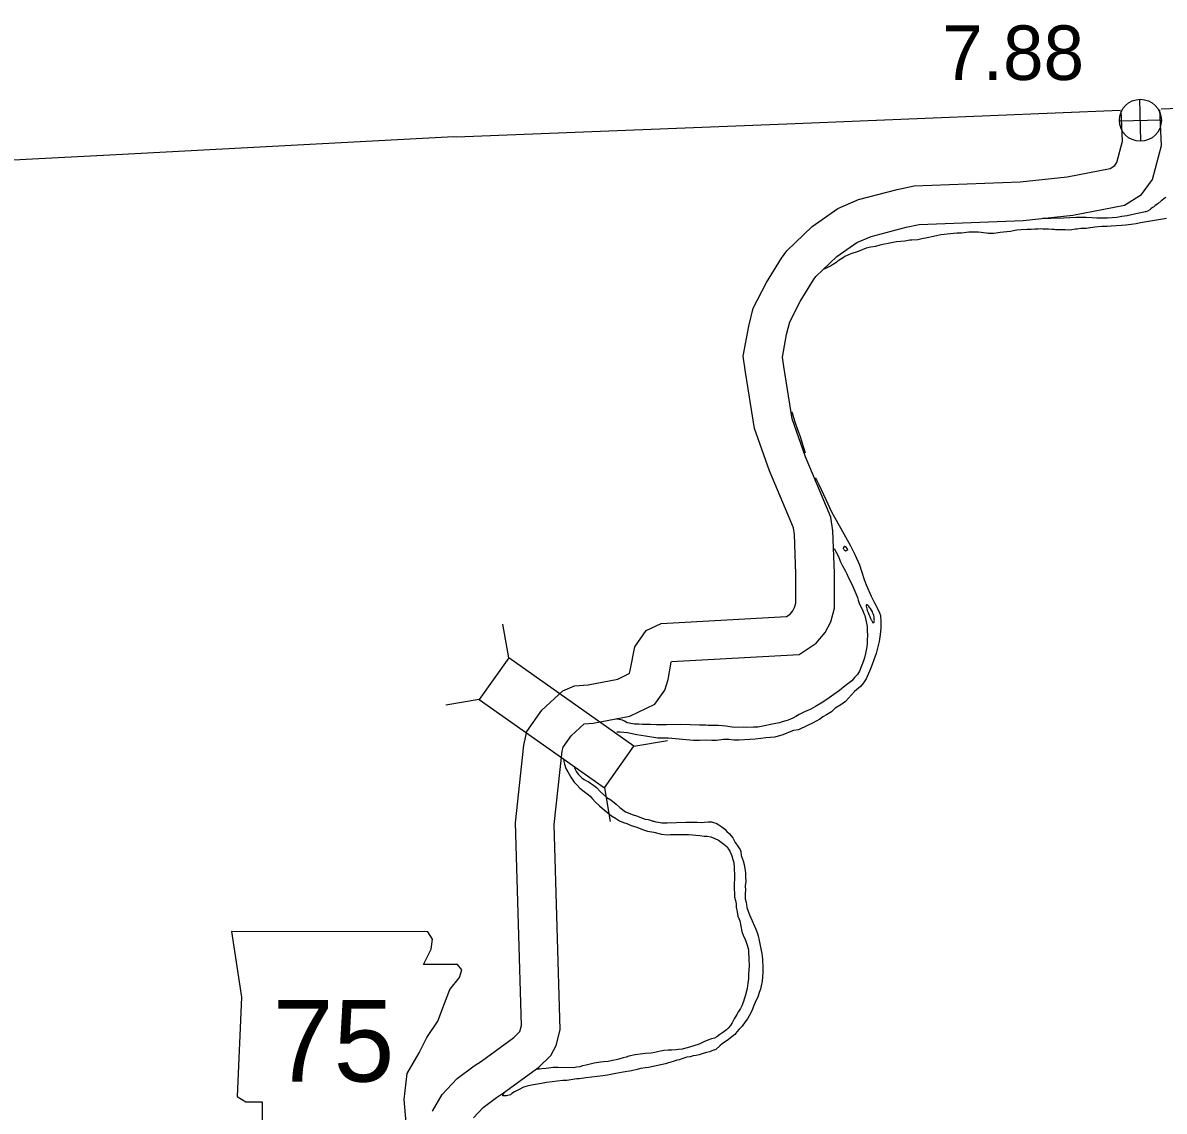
# Model space of a CAD drawing. Extents: x -939622 to -934222, y 1383701 to 1385301.
# Drawn here: x -935707.78 to -935681.24, y 1384533.37 to 1384558.68 of the extents above; entities that cross this region are included whole.
import ezdxf

# ---------------------------------------------------------------- set-up
doc = ezdxf.new("R2010")
doc.units = 0
for name, color, linetype in [('Level 10', 7, 'Continuous'), ('Level 2', 7, 'Continuous'), ('Level 20', 7, 'Continuous'), ('Level 21', 7, 'Continuous'), ('Level 25', 7, 'Continuous'), ('Level 26', 7, 'Continuous'), ('Level 9', 7, 'Continuous')]:
    doc.layers.add(name, color=color, linetype=linetype)

msp = doc.modelspace()

# ---------------------------------------------------------------- linework, layer by layer
at = {"layer": 'Level 10'}
for points in [[(-935689.806, 1384545.185), (-935689.804, 1384545.863), (-935689.84, 1384546.779), (-935689.864, 1384546.937), (-935690.422, 1384548.264), (-935690.767, 1384549.246), (-935690.979, 1384550.552), (-935691.029, 1384550.924), (-935690.902, 1384551.624), (-935690.795, 1384552.045), (-935690.491, 1384552.638), (-935690.141, 1384553.208), (-935690.013, 1384553.379), (-935689.424, 1384553.941), (-935688.833, 1384554.361), (-935688.347, 1384554.569), (-935687.452, 1384554.802), (-935687.055, 1384554.89), (-935684.586, 1384554.982), (-935683.497, 1384555.1), (-935682.498, 1384555.295), (-935682.391, 1384555.362), (-935682.339, 1384555.433), (-935682.209, 1384555.925), (-935682.242, 1384556.636)], [(-935688.907, 1384545.066), (-935688.904, 1384545.879), (-935688.943, 1384546.863), (-935688.99, 1384547.182), (-935689.582, 1384548.588), (-935689.892, 1384549.469), (-935690.088, 1384550.684), (-935690.118, 1384550.904), (-935690.022, 1384551.433), (-935689.948, 1384551.725), (-935689.706, 1384552.197), (-935689.396, 1384552.702), (-935689.338, 1384552.78), (-935688.85, 1384553.245), (-935688.39, 1384553.572), (-935688.055, 1384553.715), (-935687.241, 1384553.927), (-935686.94, 1384553.994), (-935684.52, 1384554.083), (-935683.362, 1384554.21), (-935682.163, 1384554.443), (-935681.765, 1384554.691), (-935681.512, 1384555.04), (-935681.303, 1384555.829), (-935681.342, 1384556.657)], [(-935698.257, 1384533.364), (-935698.029, 1384533.755), (-935697.683, 1384534.122), (-935697.285, 1384534.422), (-935697.116, 1384534.532), (-935696.364, 1384535.078), (-935696.23, 1384535.208), (-935696.225, 1384535.218), (-935696.189, 1384535.36), (-935696.327, 1384540.07), (-935696.13, 1384541.881), (-935696.064, 1384542.195), (-935695.711, 1384542.696), (-935695.227, 1384543.142), (-935694.957, 1384543.262), (-935694.639, 1384543.286), (-935693.947, 1384543.418), (-935693.682, 1384543.543), (-935693.674, 1384543.554), (-935693.656, 1384543.616), (-935693.554, 1384544.17), (-935693.287, 1384544.543), (-935692.94, 1384544.71), (-935690.021, 1384544.872), (-935689.939, 1384544.928), (-935689.875, 1384545.004), (-935689.834, 1384545.079), (-935689.806, 1384545.185)], [(-935697.304, 1384533.213), (-935697.081, 1384533.449), (-935696.767, 1384533.685), (-935696.605, 1384533.791), (-935695.782, 1384534.388), (-935695.501, 1384534.662), (-935695.38, 1384534.891), (-935695.285, 1384535.26), (-935695.426, 1384540.035), (-935695.24, 1384541.739), (-935695.221, 1384541.829), (-935695.03, 1384542.099), (-935694.73, 1384542.376), (-935694.521, 1384542.392), (-935693.666, 1384542.555), (-935693.084, 1384542.83), (-935692.852, 1384543.157), (-935692.779, 1384543.409), (-935692.706, 1384543.809), (-935692.696, 1384543.822), (-935689.725, 1384543.988), (-935689.332, 1384544.251), (-935689.125, 1384544.497), (-935688.991, 1384544.748), (-935688.907, 1384545.066)]]:
    msp.add_lwpolyline(points, dxfattribs=at)
at = {"layer": 'Level 2'}
for points in [[(-935682.26, 1384556.639), (-935689.819, 1384556.332), (-935697.697, 1384556.023), (-935697.76, 1384556.027), (-935705.759, 1384555.604), (-935713.703, 1384555.19), (-935713.797, 1384555.195), (-935722.145, 1384554.83), (-935722.27, 1384558.682), (-935728.602, 1384558.507)], [(-935672.343, 1384521.513), (-935672.545, 1384524.943), (-935672.548, 1384524.976), (-935672.874, 1384532.941), (-935673.089, 1384541.071), (-935673.369, 1384548.949), (-935673.707, 1384556.958), (-935681.312, 1384556.676)]]:
    msp.add_lwpolyline(points, dxfattribs=at)
at = {"layer": 'Level 20'}
for p, q in [((-935696.483, 1384543.911), (-935696.618, 1384544.691)), ((-935697.169, 1384542.94), (-935697.949, 1384542.806)), ((-935693.572, 1384541.854), (-935692.792, 1384541.989)), ((-935694.258, 1384540.884), (-935694.123, 1384540.103))]:
    msp.add_line(p, q, dxfattribs=at)
msp.add_lwpolyline([(-935697.169, 1384542.94), (-935694.258, 1384540.884), (-935693.572, 1384541.854), (-935696.483, 1384543.911)], close=True, dxfattribs=at)
at = {"layer": 'Level 21'}
msp.add_lwpolyline([(-935702.928, 1384537.541), (-935702.7, 1384536.018), (-935702.801, 1384533.709), (-935702.598, 1384533.582), (-935702.218, 1384533.582), (-935702.218, 1384532.77), (-935699.02, 1384532.77), (-935698.868, 1384533.1), (-935698.919, 1384533.633), (-935698.843, 1384534.242), (-935698.563, 1384534.724), (-935698.386, 1384535.079), (-935698.132, 1384535.46), (-935697.98, 1384535.866), (-935697.853, 1384536.196), (-935697.625, 1384536.475), (-935697.574, 1384536.653), (-935697.675, 1384536.78), (-935698.462, 1384536.78), (-935698.284, 1384537.135), (-935698.259, 1384537.363), (-935698.364, 1384537.539)], close=True, dxfattribs=at)
at = {"layer": 'Level 26'}
for p, q in [((-935681.783, 1384555.925), (-935681.805, 1384556.902)), ((-935682.282, 1384556.402), (-935681.306, 1384556.425))]:
    msp.add_line(p, q, dxfattribs=at)
msp.add_circle((-935681.794, 1384556.414), 0.488, dxfattribs=at)
at = {"layer": 'Level 9'}
for points in [[(-935681.201, 1384554.618), (-935681.241, 1384554.597), (-935681.294, 1384554.545), (-935681.309, 1384554.54), (-935681.388, 1384554.471), (-935681.446, 1384554.434), (-935681.457, 1384554.427), (-935681.491, 1384554.397), (-935681.511, 1384554.387), (-935681.548, 1384554.354), (-935681.576, 1384554.331), (-935681.628, 1384554.3), (-935681.669, 1384554.288), (-935681.681, 1384554.284), (-935681.784, 1384554.258), (-935681.826, 1384554.255), (-935682.101, 1384554.192), (-935682.228, 1384554.174), (-935682.338, 1384554.151), (-935682.556, 1384554.137), (-935682.643, 1384554.134), (-935682.806, 1384554.14), (-935682.917, 1384554.147), (-935683.053, 1384554.155), (-935683.29, 1384554.152), (-935683.584, 1384554.14), (-935683.874, 1384554.13), (-935684.062, 1384554.133)], [(-935681.791, 1384554.031), (-935681.889, 1384554.009), (-935682.008, 1384553.991), (-935682.13, 1384553.973), (-935682.234, 1384553.965), (-935682.345, 1384553.96), (-935682.474, 1384553.954), (-935682.563, 1384553.944), (-935682.689, 1384553.947), (-935682.85, 1384553.929), (-935682.901, 1384553.922), (-935682.963, 1384553.914), (-935683.055, 1384553.901), (-935683.112, 1384553.894), (-935683.181, 1384553.895), (-935683.264, 1384553.88), (-935683.303, 1384553.88), (-935683.386, 1384553.865), (-935683.443, 1384553.861), (-935683.545, 1384553.865), (-935683.635, 1384553.865), (-935683.72, 1384553.864), (-935683.765, 1384553.87), (-935683.801, 1384553.873), (-935683.853, 1384553.876), (-935683.928, 1384553.885), (-935683.967, 1384553.885), (-935684.06, 1384553.884), (-935684.124, 1384553.886), (-935684.174, 1384553.882), (-935684.249, 1384553.879), (-935684.333, 1384553.876), (-935684.426, 1384553.875), (-935684.567, 1384553.868), (-935684.665, 1384553.858), (-935684.742, 1384553.84), (-935684.813, 1384553.829), (-935684.903, 1384553.819), (-935684.98, 1384553.81), (-935685.058, 1384553.801), (-935685.15, 1384553.792), (-935685.207, 1384553.784), (-935685.258, 1384553.784), (-935685.333, 1384553.784), (-935685.375, 1384553.79), (-935685.439, 1384553.797), (-935685.5, 1384553.805), (-935685.563, 1384553.809), (-935685.611, 1384553.809), (-935685.686, 1384553.812), (-935685.78, 1384553.814), (-935685.839, 1384553.804), (-935685.952, 1384553.789), (-935686.063, 1384553.79), (-935686.433, 1384553.751), (-935686.504, 1384553.737), (-935686.607, 1384553.711), (-935686.749, 1384553.679), (-935686.876, 1384553.655), (-935686.968, 1384553.633), (-935687.106, 1384553.629), (-935687.153, 1384553.625), (-935687.272, 1384553.604), (-935687.367, 1384553.594), (-935687.469, 1384553.587), (-935687.546, 1384553.575), (-935687.662, 1384553.551), (-935687.745, 1384553.536), (-935687.854, 1384553.51), (-935687.951, 1384553.479), (-935688.064, 1384553.461), (-935688.167, 1384553.438), (-935688.264, 1384553.404), (-935688.354, 1384553.361), (-935688.527, 1384553.309), (-935688.6, 1384553.28), (-935688.664, 1384553.248), (-935688.709, 1384553.217), (-935688.795, 1384553.157), (-935688.875, 1384553.099), (-935688.95, 1384553.052), (-935689.002, 1384553.024), (-935689.057, 1384552.996), (-935689.144, 1384552.953), (-935689.151, 1384552.948)], [(-935681.186, 1384554.133), (-935681.652, 1384554.051), (-935681.791, 1384554.031)], [(-935689.905, 1384549.639), (-935689.895, 1384549.613), (-935689.859, 1384549.498), (-935689.82, 1384549.38), (-935689.766, 1384549.218), (-935689.709, 1384549.057), (-935689.643, 1384548.853), (-935689.593, 1384548.677)], [(-935689.354, 1384548.098), (-935689.329, 1384548.05), (-935689.273, 1384547.94), (-935689.106, 1384547.596), (-935688.976, 1384547.304), (-935688.544, 1384546.534), (-935688.427, 1384546.295), (-935688.327, 1384546.074), (-935688.215, 1384545.735), (-935688.169, 1384545.606), (-935688.054, 1384545.346), (-935688.008, 1384545.253), (-935687.976, 1384545.186), (-935687.941, 1384545.119), (-935687.924, 1384545.09), (-935687.86, 1384544.956), (-935687.837, 1384544.894), (-935687.83, 1384544.753), (-935687.828, 1384544.603), (-935687.844, 1384544.457), (-935687.868, 1384544.292), (-935687.941, 1384544.012), (-935687.996, 1384543.863), (-935688.033, 1384543.755), (-935688.073, 1384543.653), (-935688.171, 1384543.425), (-935688.233, 1384543.327), (-935688.304, 1384543.24), (-935688.443, 1384543.124), (-935688.585, 1384542.972), (-935688.652, 1384542.898), (-935688.757, 1384542.815), (-935688.889, 1384542.736), (-935688.976, 1384542.657), (-935689.094, 1384542.585), (-935689.178, 1384542.536), (-935689.249, 1384542.483), (-935689.419, 1384542.389), (-935689.532, 1384542.335), (-935689.744, 1384542.238), (-935689.86, 1384542.217), (-935689.963, 1384542.183), (-935690.029, 1384542.15), (-935690.132, 1384542.113), (-935690.214, 1384542.092), (-935690.293, 1384542.065), (-935690.401, 1384542.054), (-935690.506, 1384542.052), (-935690.618, 1384542.031), (-935690.756, 1384542.021), (-935690.866, 1384542.01), (-935691.123, 1384541.997), (-935691.249, 1384541.994), (-935691.368, 1384542.009), (-935691.485, 1384542.009), (-935691.654, 1384541.988), (-935691.757, 1384541.989), (-935691.91, 1384541.996), (-935692.048, 1384541.986), (-935692.186, 1384541.988), (-935692.776, 1384542.041), (-935693.013, 1384542.044), (-935693.299, 1384542.089), (-935693.506, 1384542.122), (-935693.722, 1384542.163), (-935693.888, 1384542.178), (-935693.97, 1384542.181)], [(-935688.695, 1384546.449), (-935688.696, 1384546.455), (-935688.697, 1384546.462), (-935688.696, 1384546.469), (-935688.693, 1384546.473), (-935688.692, 1384546.478), (-935688.688, 1384546.487), (-935688.682, 1384546.499), (-935688.679, 1384546.501), (-935688.675, 1384546.503), (-935688.671, 1384546.505), (-935688.667, 1384546.505), (-935688.663, 1384546.504), (-935688.653, 1384546.498)], [(-935688.603, 1384546.43), (-935688.606, 1384546.439), (-935688.616, 1384546.453), (-935688.636, 1384546.482), (-935688.643, 1384546.491), (-935688.649, 1384546.496), (-935688.653, 1384546.498)], [(-935688.912, 1384546.451), (-935688.865, 1384546.366), (-935688.816, 1384546.267), (-935688.772, 1384546.158), (-935688.719, 1384546.051), (-935688.65, 1384545.926), (-935688.621, 1384545.865), (-935688.584, 1384545.774), (-935688.507, 1384545.623), (-935688.413, 1384545.404), (-935688.376, 1384545.313), (-935688.354, 1384545.254), (-935688.33, 1384545.181), (-935688.248, 1384545.006), (-935688.226, 1384544.944), (-935688.204, 1384544.894), (-935688.192, 1384544.859), (-935688.175, 1384544.788), (-935688.161, 1384544.72), (-935688.149, 1384544.639), (-935688.145, 1384544.549), (-935688.143, 1384544.429), (-935688.144, 1384544.332), (-935688.15, 1384544.241), (-935688.156, 1384544.165), (-935688.187, 1384544.012), (-935688.209, 1384543.908), (-935688.232, 1384543.843), (-935688.325, 1384543.604), (-935688.376, 1384543.525), (-935688.44, 1384543.456), (-935688.504, 1384543.376), (-935688.566, 1384543.329), (-935688.66, 1384543.256), (-935688.787, 1384543.15), (-935688.919, 1384543.056), (-935689.03, 1384542.978), (-935689.182, 1384542.883), (-935689.346, 1384542.777), (-935689.455, 1384542.718), (-935689.607, 1384542.652), (-935689.725, 1384542.589), (-935689.806, 1384542.544), (-935689.875, 1384542.506), (-935689.983, 1384542.461), (-935690.042, 1384542.445), (-935690.127, 1384542.418), (-935690.183, 1384542.401), (-935690.23, 1384542.392), (-935690.689, 1384542.298), (-935690.791, 1384542.296), (-935690.956, 1384542.29), (-935691.034, 1384542.296), (-935691.235, 1384542.29), (-935691.345, 1384542.306), (-935691.433, 1384542.321), (-935691.511, 1384542.33), (-935691.608, 1384542.335), (-935691.662, 1384542.334), (-935691.713, 1384542.336), (-935691.852, 1384542.338)], [(-935688.695, 1384546.449), (-935688.69, 1384546.439), (-935688.68, 1384546.421), (-935688.664, 1384546.408), (-935688.658, 1384546.405), (-935688.651, 1384546.399), (-935688.642, 1384546.397), (-935688.629, 1384546.404)], [(-935688.603, 1384546.43), (-935688.603, 1384546.427), (-935688.604, 1384546.421), (-935688.607, 1384546.417), (-935688.611, 1384546.413), (-935688.619, 1384546.408), (-935688.629, 1384546.404)], [(-935687.988, 1384544.735), (-935687.985, 1384544.739), (-935687.983, 1384544.745), (-935687.981, 1384544.766), (-935687.979, 1384544.778), (-935687.984, 1384544.802), (-935687.984, 1384544.844), (-935687.988, 1384544.862), (-935687.994, 1384544.895), (-935688.001, 1384544.916), (-935688.013, 1384544.948), (-935688.027, 1384544.983), (-935688.072, 1384545.061), (-935688.082, 1384545.075), (-935688.105, 1384545.107), (-935688.112, 1384545.115), (-935688.131, 1384545.132), (-935688.138, 1384545.138), (-935688.144, 1384545.14), (-935688.15, 1384545.143), (-935688.165, 1384545.145), (-935688.168, 1384545.138), (-935688.172, 1384545.117), (-935688.172, 1384545.111)], [(-935688.172, 1384545.111), (-935688.162, 1384545.079), (-935688.158, 1384545.047), (-935688.148, 1384545.009), (-935688.128, 1384544.962)], [(-935688.128, 1384544.962), (-935688.117, 1384544.94), (-935688.1, 1384544.905), (-935688.085, 1384544.87), (-935688.07, 1384544.829), (-935688.055, 1384544.794)], [(-935688.055, 1384544.794), (-935688.049, 1384544.788), (-935688.042, 1384544.771), (-935688.029, 1384544.757), (-935688.017, 1384544.724)], [(-935687.988, 1384544.735), (-935687.99, 1384544.732), (-935687.997, 1384544.726), (-935688.003, 1384544.723), (-935688.011, 1384544.721), (-935688.017, 1384544.724)], [(-935691.852, 1384542.338), (-935691.903, 1384542.343), (-935691.96, 1384542.342), (-935692.047, 1384542.345), (-935692.481, 1384542.361), (-935692.814, 1384542.354), (-935693.048, 1384542.349), (-935693.19, 1384542.363), (-935693.298, 1384542.361), (-935693.373, 1384542.361), (-935693.461, 1384542.367), (-935693.557, 1384542.369), (-935693.6, 1384542.378), (-935693.731, 1384542.401), (-935693.793, 1384542.439), (-935693.84, 1384542.459), (-935693.914, 1384542.478), (-935693.953, 1384542.484), (-935693.977, 1384542.487)], [(-935695.212, 1384541.562), (-935695.205, 1384541.502), (-935695.188, 1384541.434), (-935695.154, 1384541.34), (-935695.11, 1384541.261), (-935695.075, 1384541.207), (-935695.037, 1384541.131), (-935694.96, 1384541.022), (-935694.894, 1384540.952), (-935694.829, 1384540.878), (-935694.628, 1384540.724), (-935694.593, 1384540.691), (-935694.544, 1384540.637), (-935694.463, 1384540.555), (-935694.372, 1384540.469), (-935694.259, 1384540.365), (-935694.183, 1384540.311), (-935694.091, 1384540.239), (-935693.999, 1384540.177)], [(-935694.959, 1384541.392), (-935694.944, 1384541.337), (-935694.908, 1384541.261), (-935694.871, 1384541.204), (-935694.823, 1384541.159), (-935694.784, 1384541.12), (-935694.727, 1384541.082), (-935694.671, 1384541.053), (-935694.633, 1384541.034), (-935694.579, 1384540.993), (-935694.538, 1384540.963), (-935694.442, 1384540.892), (-935694.358, 1384540.804), (-935694.2, 1384540.659), (-935694.106, 1384540.606), (-935693.987, 1384540.506), (-935693.898, 1384540.431), (-935693.764, 1384540.33), (-935693.588, 1384540.261), (-935693.511, 1384540.234), (-935693.372, 1384540.181), (-935693.307, 1384540.161), (-935693.237, 1384540.146), (-935693.188, 1384540.134), (-935693.129, 1384540.114), (-935693.108, 1384540.11), (-935693.062, 1384540.095), (-935693.004, 1384540.084), (-935692.925, 1384540.072), (-935692.847, 1384540.075), (-935692.796, 1384540.076), (-935692.368, 1384540.089), (-935692.214, 1384540.089), (-935692.1, 1384540.085), (-935692.01, 1384540.083), (-935691.929, 1384540.089), (-935691.845, 1384540.095), (-935691.767, 1384540.095), (-935691.718, 1384540.083), (-935691.66, 1384540.066), (-935691.597, 1384540.029), (-935691.552, 1384539.993), (-935691.53, 1384539.979), (-935691.46, 1384539.927), (-935691.414, 1384539.873), (-935691.36, 1384539.823), (-935691.271, 1384539.724), (-935691.215, 1384539.614), (-935691.169, 1384539.554), (-935691.134, 1384539.493), (-935691.101, 1384539.453), (-935691.088, 1384539.403), (-935691.076, 1384539.316), (-935691.031, 1384539.19), (-935691.009, 1384539.104), (-935691.002, 1384539.047), (-935690.988, 1384538.973), (-935690.979, 1384538.901), (-935690.975, 1384538.805), (-935690.971, 1384538.709), (-935690.982, 1384538.606), (-935690.98, 1384538.509), (-935690.981, 1384538.437), (-935690.988, 1384538.37), (-935690.981, 1384538.307), (-935690.963, 1384538.23), (-935690.944, 1384538.102), (-935690.884, 1384537.934), (-935690.855, 1384537.864), (-935690.733, 1384537.596), (-935690.699, 1384537.499), (-935690.679, 1384537.44), (-935690.656, 1384537.333), (-935690.633, 1384537.217), (-935690.612, 1384537.104), (-935690.595, 1384537.033), (-935690.591, 1384536.97), (-935690.583, 1384536.904), (-935690.583, 1384536.828), (-935690.576, 1384536.769), (-935690.576, 1384536.687), (-935690.575, 1384536.594), (-935690.579, 1384536.491), (-935690.59, 1384536.388), (-935690.609, 1384536.284), (-935690.63, 1384536.201), (-935690.657, 1384536.123), (-935690.694, 1384536.015)], [(-935693.999, 1384540.177), (-935693.905, 1384540.117), (-935693.812, 1384540.082), (-935693.738, 1384540.054), (-935693.633, 1384540.014), (-935693.506, 1384539.969), (-935693.376, 1384539.918), (-935693.256, 1384539.882), (-935693.11, 1384539.853), (-935692.93, 1384539.809), (-935692.799, 1384539.795), (-935692.719, 1384539.798), (-935692.617, 1384539.799), (-935692.515, 1384539.804), (-935692.304, 1384539.798), (-935692.208, 1384539.793), (-935692.132, 1384539.784), (-935692.041, 1384539.776), (-935691.941, 1384539.762), (-935691.869, 1384539.761), (-935691.783, 1384539.743), (-935691.694, 1384539.711), (-935691.606, 1384539.666), (-935691.543, 1384539.623), (-935691.482, 1384539.573), (-935691.403, 1384539.512), (-935691.372, 1384539.457), (-935691.344, 1384539.411), (-935691.319, 1384539.359), (-935691.297, 1384539.303), (-935691.273, 1384539.22), (-935691.25, 1384539.15), (-935691.238, 1384539.03)], [(-935691.238, 1384539.03), (-935691.235, 1384538.828), (-935691.242, 1384538.598), (-935691.237, 1384538.532), (-935691.234, 1384538.439), (-935691.233, 1384538.391), (-935691.23, 1384538.346), (-935691.206, 1384538.269), (-935691.197, 1384538.185), (-935691.192, 1384538.113), (-935691.174, 1384538.003), (-935691.152, 1384537.905), (-935691.111, 1384537.794), (-935691.065, 1384537.544), (-935691.022, 1384537.438), (-935690.993, 1384537.38), (-935690.96, 1384537.295), (-935690.929, 1384537.204), (-935690.908, 1384537.115), (-935690.901, 1384536.865), (-935690.895, 1384536.784), (-935690.895, 1384536.745), (-935690.903, 1384536.648), (-935690.905, 1384536.542), (-935690.91, 1384536.448), (-935690.92, 1384536.339), (-935690.938, 1384536.217), (-935690.985, 1384536.039), (-935691.006, 1384535.968), (-935691.024, 1384535.918), (-935691.064, 1384535.813), (-935691.096, 1384535.753), (-935691.141, 1384535.68), (-935691.176, 1384535.617), (-935691.237, 1384535.516), (-935691.29, 1384535.419), (-935691.328, 1384535.356), (-935691.377, 1384535.295), (-935691.42, 1384535.259), (-935691.482, 1384535.212), (-935691.571, 1384535.151), (-935691.642, 1384535.094), (-935691.696, 1384535.06), (-935691.764, 1384535.046), (-935691.853, 1384535.018), (-935691.948, 1384534.975), (-935692.021, 1384534.943), (-935692.076, 1384534.917), (-935692.153, 1384534.894), (-935692.276, 1384534.857), (-935692.365, 1384534.833), (-935692.45, 1384534.811), (-935692.533, 1384534.796), (-935692.587, 1384534.792), (-935692.689, 1384534.788), (-935692.776, 1384534.787), (-935692.874, 1384534.777), (-935692.951, 1384534.759), (-935693.022, 1384534.748), (-935693.087, 1384534.731), (-935693.167, 1384534.716), (-935693.301, 1384534.703), (-935693.427, 1384534.694), (-935693.546, 1384534.676), (-935693.687, 1384534.641), (-935693.749, 1384534.625), (-935693.82, 1384534.604), (-935693.925, 1384534.572), (-935693.987, 1384534.556), (-935694.067, 1384534.544), (-935694.174, 1384534.524), (-935694.279, 1384534.513), (-935694.353, 1384534.504), (-935694.498, 1384534.479), (-935694.593, 1384534.457), (-935694.684, 1384534.438), (-935694.767, 1384534.419), (-935694.832, 1384534.4), (-935694.906, 1384534.385), (-935694.971, 1384534.371), (-935695.344, 1384534.38), (-935695.449, 1384534.378), (-935695.61, 1384534.36), (-935695.717, 1384534.349), (-935695.768, 1384534.342), (-935695.828, 1384534.341)], [(-935690.694, 1384536.015), (-935690.72, 1384535.959), (-935690.76, 1384535.88), (-935690.782, 1384535.821), (-935690.818, 1384535.737), (-935690.854, 1384535.656), (-935690.891, 1384535.581), (-935690.931, 1384535.515), (-935690.986, 1384535.441), (-935691.053, 1384535.343), (-935691.123, 1384535.274), (-935691.179, 1384535.207), (-935691.222, 1384535.149), (-935691.293, 1384535.093), (-935691.37, 1384535.036), (-935691.427, 1384534.996), (-935691.488, 1384534.958), (-935691.519, 1384534.932), (-935691.572, 1384534.885), (-935691.668, 1384534.803), (-935691.715, 1384534.784), (-935691.759, 1384534.766), (-935691.811, 1384534.744), (-935691.882, 1384534.727), (-935691.958, 1384534.703), (-935692.056, 1384534.678), (-935692.127, 1384534.663), (-935692.192, 1384534.649), (-935692.26, 1384534.632), (-935692.343, 1384534.62), (-935692.431, 1384534.59), (-935692.522, 1384534.562), (-935692.575, 1384534.549), (-935692.589, 1384534.542), (-935692.66, 1384534.518), (-935692.716, 1384534.505), (-935692.792, 1384534.484), (-935692.839, 1384534.469), (-935693.235, 1384534.379), (-935693.304, 1384534.377), (-935693.417, 1384534.354), (-935693.496, 1384534.333), (-935693.629, 1384534.302), (-935693.825, 1384534.269), (-935693.994, 1384534.241), (-935694.187, 1384534.206), (-935694.293, 1384534.186), (-935694.692, 1384534.138), (-935694.838, 1384534.119), (-935694.901, 1384534.114), (-935695.043, 1384534.091), (-935695.13, 1384534.082), (-935695.228, 1384534.075), (-935695.354, 1384534.065), (-935695.473, 1384534.051), (-935695.607, 1384534.029), (-935695.719, 1384534.011), (-935695.817, 1384533.992), (-935695.954, 1384533.97), (-935696.054, 1384533.944), (-935696.137, 1384533.926), (-935696.244, 1384533.87), (-935696.348, 1384533.817), (-935696.408, 1384533.773), (-935696.445, 1384533.749), (-935696.539, 1384533.721), (-935696.62, 1384533.724), (-935696.621, 1384533.727), (-935696.614, 1384533.755), (-935696.611, 1384533.761), (-935696.609, 1384533.767), (-935696.594, 1384533.777), (-935696.586, 1384533.784)]]:
    msp.add_lwpolyline(points, dxfattribs=at)

# ---------------------------------------------------------------- texts
at = {"layer": 'Level 21'}
msp.add_text('75', height=1.9008, dxfattribs=at).set_placement((-935701.971, 1384534.054))
at = {"layer": 'Level 25'}
msp.add_text('7.88', height=1.2672, dxfattribs=at).set_placement((-935686.401, 1384557.353))

doc.saveas('drawing.dxf')
